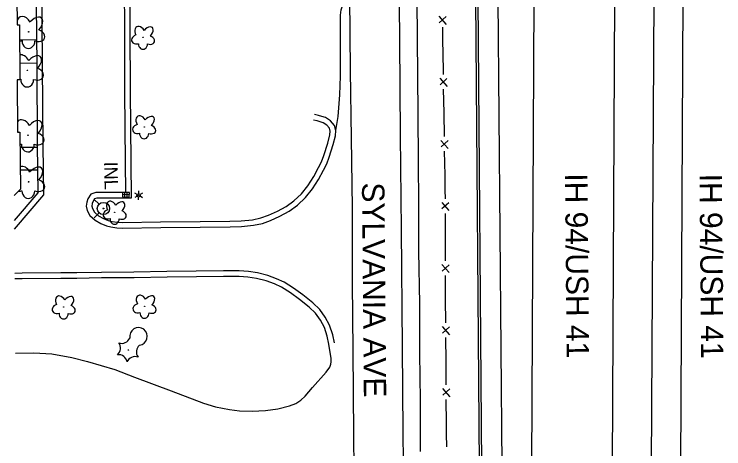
# Model space of a CAD drawing. Extents: x 588843 to 2552415, y 180129 to 269402.
# Drawn here: x 593744.9 to 594061.5, y 181967.7 to 182161.6 of the extents above; entities that cross this region are included whole.
import ezdxf

# ---------------------------------------------------------------- set-up
doc = ezdxf.new("R2010")
doc.units = 0
for name, color, linetype in [('Default', 7, 'Continuous'), ('E_BLD', 7, 'Continuous'), ('E_DRN', 7, 'Continuous'), ('E_DRN_Text', 7, 'Continuous'), ('E_DWY', 7, 'Continuous'), ('E_FEN_P', 7, 'Continuous'), ('E_LAND_Vegetation', 7, 'Continuous'), ('E_LTG', 7, 'Continuous'), ('E_PATH_Sidewalk', 7, 'Continuous'), ('E_RDWY', 7, 'Continuous'), ('E_RDWY_Text', 7, 'Continuous'), ('E_UTL_WHydrant', 7, 'Continuous'), ('P_BMGRD', 7, 'Continuous'), ('P_RDWY_LaneEdge', 7, 'Continuous'), ('P_RDWY_PavtEdge', 7, 'Continuous'), ('P_RDWY_ShldPaved', 7, 'Continuous'), ('P_TC_BarrierConc', 7, 'Continuous')]:
    doc.layers.add(name, color=color, linetype=linetype)

# ---------------------------------------------------------------- blocks, each defined once
blk = doc.blocks.new('INLO')
at = {"layer": 'E_DRN'}
for p, q in [((2, -4), (2, 0)), ((4, -4), (4, 0)), ((6, -2), (0, -2))]:
    blk.add_line(p, q, dxfattribs=at)
blk.add_lwpolyline([(0, -4), (6, -4), (6, 0), (0, 0), (0, -4)], close=True, dxfattribs=at)
blk = doc.blocks.new('HYD')
at = {"layer": 'Default'}
for p, q in [((-3.84, 3.84), (-8.32, 8.32)), ((3.84, 3.84), (8.32, 8.32))]:
    blk.add_line(p, q, dxfattribs=at)
for radius in [5.48, 0.42]:
    blk.add_circle((0, 0), radius, dxfattribs=at)
blk = doc.blocks.new('LPOL')
at = {"layer": 'Default'}
for p, q in [((-4, 0), (-1.5, 0)), ((-0.75, 1.3), (-2, 3.46)), ((0.75, 1.3), (2, 3.46)), ((1.5, 0), (4, 0)), ((-2, -3.46), (-0.75, -1.3)), ((2, -3.46), (0.75, -1.3))]:
    blk.add_line(p, q, dxfattribs=at)
for radius in [1.5, 1.5, 1.5, 0.125]:
    blk.add_circle((0, 0), radius, dxfattribs=at)
blk = doc.blocks.new('DTRE')
at = {"layer": 'Default'}
blk.add_circle((-0.18, 0), 0.183, dxfattribs=at)
for centre, major_axis, ratio in [((-1.87, 5.32), (1.36, -4.98), 0.782863), ((4.06, 2.74), (-5.27, -2.93), 0.691916), ((-5.87, 0.15), (4.93, -0.12), 0.832022), ((-2.49, -5.24), (1.8, 4.86), 0.716896), ((3.54, -3.71), (-5.01, 4.58), 0.560249)]:
    blk.add_ellipse(centre, major_axis=major_axis, ratio=ratio, start_param=1.570796, end_param=4.712389, dxfattribs=at)
blk = doc.blocks.new('CTRE')
at = {"layer": 'Default'}
blk.add_circle((0, 0), 0.223, dxfattribs=at)
for centre, start, end in [((-11.97, 8.96), 280.2067, 5.97162), ((1.81, 14.92), 220.21132, 305.97623), ((13.83, 5.89), 160.21133, 245.97624), ((-13.83, -5.9), 340.21132, 65.97623), ((12.03, -9.04), 185.92721, 100.25111), ((-1.81, -14.93), 40.21133, 125.97624)]:
    blk.add_arc(centre, 7.87, start, end, dxfattribs=at)
blk = doc.blocks.new('U212')
at = {"layer": 'E_LAND_Vegetation'}
blk.add_circle((-0.01, -0.09), 0.128, dxfattribs=at)
for centre, major_axis, ratio, start_param, end_param in [((-1.94, 2.86), (2.08, -3.68), 0.691916, 1.570796, 3.910023), ((2.57, 2.54), (-3.18, -3.53), 0.560249, 1.570796, 4.712389), ((-1.94, 2.86), (2.08, -3.68), 0.691916, 4.164178, 4.284652), ((3.67, -1.68), (-3.41, 1.24), 0.716896, 1.570796, 4.712389), ((-3.72, -1.3), (3.48, 0.98), 0.782863, 4.38507, 4.712389), ((-0.09, -4.07), (0.06, 3.45), 0.832022, 1.570796, 4.712389)]:
    blk.add_ellipse(centre, major_axis=major_axis, ratio=ratio, start_param=start_param, end_param=end_param, dxfattribs=at)
blk = doc.blocks.new('U213')
at = {"layer": 'E_LAND_Vegetation'}
blk.add_circle((-0.01, -0.09), 0.128, dxfattribs=at)
for centre, major_axis, ratio, start_param, end_param in [((-1.94, 2.86), (2.08, -3.68), 0.691916, 1.570796, 2.950354), ((2.57, 2.54), (-3.18, -3.53), 0.560249, 1.570796, 4.712389), ((3.67, -1.68), (-3.41, 1.24), 0.716896, 1.570796, 4.712389), ((-3.72, -1.3), (3.48, 0.98), 0.782863, 4.583972, 4.712389), ((-0.09, -4.07), (0.06, 3.45), 0.832022, 1.570796, 4.712389)]:
    blk.add_ellipse(centre, major_axis=major_axis, ratio=ratio, start_param=start_param, end_param=end_param, dxfattribs=at)
blk = doc.blocks.new('U214')
at = {"layer": 'E_LAND_Vegetation'}
blk.add_circle((-0.01, -0.09), 0.128, dxfattribs=at)
for centre, major_axis, ratio, start_param, end_param in [((-1.94, 2.86), (2.08, -3.68), 0.691916, 1.570796, 3.448653), ((2.57, 2.54), (-3.18, -3.53), 0.560249, 1.570796, 4.712389), ((-1.94, 2.86), (2.08, -3.68), 0.691916, 4.625548, 4.712389), ((-3.72, -1.3), (3.48, 0.98), 0.782863, 1.570796, 1.61919), ((3.67, -1.68), (-3.41, 1.24), 0.716896, 1.570796, 4.712389), ((-3.72, -1.3), (3.48, 0.98), 0.782863, 4.535353, 4.712389), ((-0.09, -4.07), (0.06, 3.45), 0.832022, 1.570796, 4.712389)]:
    blk.add_ellipse(centre, major_axis=major_axis, ratio=ratio, start_param=start_param, end_param=end_param, dxfattribs=at)
blk = doc.blocks.new('U215')
at = {"layer": 'E_LAND_Vegetation'}
blk.add_circle((-0.01, -0.09), 0.128, dxfattribs=at)
for centre, major_axis, ratio, start_param, end_param in [((-1.94, 2.86), (2.08, -3.68), 0.691916, 1.570796, 3.040935), ((2.57, 2.54), (-3.18, -3.53), 0.560249, 1.570796, 4.712389), ((3.67, -1.68), (-3.41, 1.24), 0.716896, 1.570796, 4.712389), ((-3.72, -1.3), (3.48, 0.98), 0.782863, 4.297406, 4.712389), ((-0.09, -4.07), (0.06, 3.45), 0.832022, 1.570796, 4.712389)]:
    blk.add_ellipse(centre, major_axis=major_axis, ratio=ratio, start_param=start_param, end_param=end_param, dxfattribs=at)
blk = doc.blocks.new('INLT_8')
at = {"layer": 'E_DRN_Text'}
blk.add_text('INL', height=12, dxfattribs=at).set_placement((-11.03, -6))

msp = doc.modelspace()

# ---------------------------------------------------------------- linework, layer by layer
at = {"layer": 'E_BLD'}
msp.add_lwpolyline([(593745.95, 182181.07), (593746.15, 182156.87), (593747.16, 182156.88), (593747.36, 182132.31), (593746.21, 182132.3), (593746.39, 182108.93), (593747.42, 182108.94), (593747.62, 182083.46), (593744.86, 182080.65)], dxfattribs=at)
at = {"layer": 'E_DWY'}
for points in [[(593744.96, 182069.48), (593755.53, 182081.91), (593755.32, 182103.13), (593755.06, 182138.96), (593754.71, 182178.81), (593754.59, 182202.14), (593754.28, 182235.15), (593754.03, 182271.84), (593753.78, 182302.08), (593753.51, 182341.9)], [(593744.99, 182065.66), (593758.04, 182081), (593757.82, 182103.15), (593757.56, 182138.98), (593757.21, 182178.83), (593757.09, 182202.15), (593756.78, 182235.17), (593756.53, 182271.86), (593756.28, 182302.1), (593756, 182341.92)], [(593793.91, 182173.16), (593794.02, 182154.84), (593794.16, 182127.02), (593794.4, 182095.64), (593794.53, 182082.06), (593792.84, 182082.08), (593784.4, 182082.04), (593781.28, 182081.97), (593779.12, 182081.29), (593777.79, 182079.28), (593777.24, 182077.7), (593777.04, 182075.9), (593777.42, 182073.97), (593778.68, 182071.72), (593781.01, 182069.66), (593783.6, 182068.15), (593786.01, 182067.18), (593787.98, 182066.71), (593790.7, 182066.32), (593793.24, 182066.18), (593810.24, 182066.41), (593827.82, 182066.64), (593841.2, 182066.77), (593846.31, 182066.9), (593851.65, 182067.45), (593855.67, 182068.27), (593859.26, 182069.56), (593863.44, 182071.46), (593867.54, 182073.75), (593871.22, 182076.41), (593874.85, 182079.75), (593877.91, 182083.62), (593880.71, 182087.88), (593882.95, 182091.99), (593884.32, 182094.79), (593885.46, 182097.74), (593887.21, 182103.43), (593888.19, 182107.26), (593888.46, 182109.69), (593887.76, 182111.99), (593885.99, 182114), (593883.83, 182115.44), (593882.21, 182116.01), (593880.63, 182116.46), (593878.93, 182116.8)], [(593796.41, 182173.18), (593796.52, 182154.85), (593796.66, 182127.03), (593796.9, 182095.66), (593797.05, 182079.52), (593792.83, 182079.58), (593784.43, 182079.54), (593781.7, 182079.48), (593780.72, 182079.17), (593780.05, 182078.16), (593779.69, 182077.14), (593779.57, 182076.01), (593779.8, 182074.84), (593780.65, 182073.31), (593782.48, 182071.7), (593784.7, 182070.4), (593786.77, 182069.57), (593788.45, 182069.17), (593790.94, 182068.81), (593793.29, 182068.68), (593810.21, 182068.91), (593827.79, 182069.14), (593841.15, 182069.27), (593846.15, 182069.4), (593851.28, 182069.92), (593854.99, 182070.68), (593858.32, 182071.88), (593862.31, 182073.7), (593866.19, 182075.87), (593869.64, 182078.35), (593873.02, 182081.46), (593875.89, 182085.08), (593878.56, 182089.17), (593880.73, 182093.14), (593882.03, 182095.79), (593883.1, 182098.56), (593884.81, 182104.1), (593885.72, 182107.71), (593885.92, 182109.46), (593885.52, 182110.75), (593884.33, 182112.1), (593882.71, 182113.19), (593881.45, 182113.62), (593880.04, 182114.03), (593878.45, 182114.34)], [(593888.45, 182109.7), (593889.36, 182115.88), (593890.21, 182125.57), (593890.43, 182133.94), (593890.45, 182161.19), (593890.78, 182163.56), (593891.35, 182165.37), (593892.05, 182166.83), (593894.64, 182171.28)], [(593887.76, 182014.94), (593887.01, 182018.56), (593885.63, 182022.8), (593883.7, 182026.45), (593881.21, 182029.83), (593878.13, 182032.77), (593873.68, 182036.33), (593869.56, 182039.32), (593865.31, 182042.01), (593861.97, 182043.59), (593858, 182044.98), (593853.44, 182046.15), (593849.4, 182046.75), (593845.31, 182047.05), (593838.28, 182047.05), (593826.12, 182046.91), (593813.02, 182046.78), (593798.29, 182046.54), (593783.76, 182046.41), (593772.86, 182046.23), (593765.68, 182046.19), (593748.44, 182046), (593745.16, 182045.96)], [(593885.31, 182014.43), (593884.59, 182017.91), (593883.32, 182021.83), (593881.57, 182025.12), (593879.32, 182028.18), (593876.48, 182030.88), (593872.16, 182034.34), (593868.15, 182037.25), (593864.1, 182039.81), (593861.02, 182041.27), (593857.28, 182042.58), (593852.95, 182043.7), (593849.12, 182044.26), (593845.21, 182044.55), (593838.3, 182044.55), (593826.15, 182044.41), (593813.06, 182044.28), (593798.33, 182044.04), (593783.79, 182043.91), (593772.89, 182043.73), (593765.7, 182043.69), (593748.47, 182043.5), (593745.18, 182043.46)], [(593745.47, 182010.43), (593753.64, 182010.52), (593761.73, 182010.03), (593770.58, 182008.41), (593777.55, 182006.67), (593789.81, 182003.05), (593798.48, 181999.7), (593814.95, 181993.55), (593829.41, 181988.14), (593834.67, 181986.41), (593840.9, 181985.19), (593845.47, 181984.71), (593851.02, 181984.58), (593857.02, 181984.76), (593862.5, 181985.57), (593867.74, 181986.84), (593870.6, 181987.94), (593872.84, 181989.36), (593874.7, 181991.2), (593877.96, 181995.13), (593884.07, 182001.87), (593885.72, 182004.09), (593886.18, 182005.41), (593886.25, 182006.56), (593886.26, 182008.06), (593885.31, 182014.43)]]:
    msp.add_lwpolyline(points, dxfattribs=at)
at = {"layer": 'E_FEN_P'}
for p, q in [((593934.43, 182160.67), (593937.67, 182157.02)), ((593937.63, 182160.53), (593934.52, 182157.74)), ((593934.79, 182132.98), (593938.06, 182129.35)), ((593938, 182132.87), (593934.91, 182130.04)), ((593935.25, 182105.3), (593938.52, 182101.67)), ((593938.46, 182105.19), (593935.36, 182102.36)), ((593935.63, 182077.64), (593938.85, 182073.97)), ((593938.84, 182077.48), (593935.7, 182074.7)), ((593935.71, 182049.96), (593938.92, 182046.29)), ((593938.91, 182049.8), (593935.78, 182047.02)), ((593935.84, 182022.27), (593939.08, 182018.61)), ((593939.05, 182022.12), (593935.93, 182019.33)), ((593936.03, 181994.59), (593939.26, 181990.93)), ((593939.24, 181994.44), (593936.12, 181991.65))]:
    msp.add_line(p, q, dxfattribs=at)
for points in [[(593935.95, 182155.77), (593936.02, 182148.61), (593936.07, 182145.2)], [(593936.07, 182145.2), (593936.25, 182134.63)], [(593936.35, 182128.09), (593936.53, 182117.52)], [(593936.53, 182117.52), (593936.7, 182106.95)], [(593936.81, 182100.41), (593936.98, 182089.84)], [(593936.98, 182089.84), (593937.09, 182083.16), (593937.11, 182079.27)], [(593937.12, 182072.73), (593937.15, 182062.16)], [(593937.15, 182062.16), (593937.18, 182051.59)], [(593937.2, 182045.05), (593937.22, 182037.39), (593937.24, 182034.48)], [(593937.24, 182034.48), (593937.31, 182023.91)], [(593937.36, 182017.36), (593937.43, 182006.79)], [(593937.43, 182006.79), (593937.5, 181996.22)], [(593937.55, 181989.68), (593937.62, 181979.11)], [(593937.62, 181979.11), (593937.65, 181974.39), (593937.71, 181968.54)]]:
    msp.add_lwpolyline(points, dxfattribs=at)
at = {"layer": 'E_PATH_Sidewalk'}
for points in [[(593754.97, 182150.09), (593747.22, 182150.02)], [(593755.06, 182139.7), (593747.3, 182139.54)], [(593755.33, 182102.16), (593747.47, 182102.09)], [(593755.43, 182092.04), (593747.55, 182092.02)]]:
    msp.add_lwpolyline(points, dxfattribs=at)
at = {"layer": 'E_RDWY'}
for points in [[(593897.83, 181748.36), (593897.58, 181786.05), (593897.37, 181821.04), (593897.17, 181866.88), (593896.89, 181909.03), (593896.66, 181942.48), (593896.43, 181973.88), (593896.2, 182011.63), (593895.82, 182041.7), (593895.77, 182075.15), (593895.43, 182106.27), (593894.88, 182136.31), (593894.66, 182169.49), (593894.34, 182197.68), (593894.04, 182236.82), (593893.6, 182274.85), (593893.15, 182305.55), (593892.83, 182339.74)], [(593915.11, 182338.51), (593915.48, 182293.95), (593916.04, 182242.35), (593916.42, 182198.12), (593916.78, 182150.01), (593917.13, 182107.48), (593917.55, 182065.48), (593917.93, 182013.22), (593918.23, 181974.95), (593918.67, 181935.77), (593918.94, 181889.51), (593919.07, 181851.42), (593919.47, 181812.1), (593919.77, 181773.06), (593920.04, 181747.12)]]:
    msp.add_lwpolyline(points, dxfattribs=at)
at = {"layer": 'P_BMGRD'}
msp.add_lwpolyline([(593924.49, 182168.19), (593924.92, 182116.95), (593925.15, 182096.06), (593925.3, 182076.65), (593925.33, 182055.84), (593925.66, 182032.43), (593925.76, 182010.23), (593926, 181989.36), (593926.06, 181966.51)], dxfattribs=at)
at = {"layer": 'P_RDWY_LaneEdge'}
for p, q in [((594011.42, 181882.41), (594012.9, 182168.89)), ((594040.13, 181538.87), (594043.4, 182169.14)), ((593975.42, 181882.13), (593976.9, 182168.61))]:
    msp.add_line(p, q, dxfattribs=at)
at = {"layer": 'P_RDWY_PavtEdge'}
msp.add_line((593966.44, 181468.5), (593960.9, 182168.48), dxfattribs=at)
at = {"layer": 'P_RDWY_ShldPaved'}
msp.add_line((593956.44, 181468.43), (593950.9, 182168.4), dxfattribs=at)
at = {"layer": 'P_TC_BarrierConc'}
for p, q in [((594027.13, 181538.94), (594030.4, 182169.2)), ((593957.44, 181468.43), (593951.9, 182168.41))]:
    msp.add_line(p, q, dxfattribs=at)

# ---------------------------------------------------------------- block references
at = {"layer": 'E_DRN', "xscale": 0.5, "yscale": 0.5, "rotation": -0.8784013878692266}
msp.add_blockref('INLO', (593793.25, 182082.08), dxfattribs=at)
at = {"layer": 'E_DRN_Text', "xscale": 0.5, "yscale": 0.5, "rotation": -88.8073250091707}
msp.add_blockref('INLT_8', (593788.08, 182090.26), dxfattribs=at)
at = {"layer": 'E_LAND_Vegetation'}
for name, p in [('U212', (593751.34, 182153.79)), ('U213', (593750.77, 182136.63)), ('U214', (593751.04, 182107.67)), ('U215', (593751.29, 182086.88))]:
    msp.add_blockref(name, p, dxfattribs=at)
at = {"layer": 'E_LAND_Vegetation', "xscale": 0.5000000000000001, "yscale": 0.5000000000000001, "rotation": 90.39954016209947}
for name, p in [('DTRE', (593802.4, 182151.31)), ('DTRE', (593802.9, 182111.4)), ('DTRE', (593789.74, 182073.3)), ('DTRE', (593766.99, 182031.06)), ('DTRE', (593803.06, 182031.37)), ('CTRE', (593795.85, 182011.8))]:
    msp.add_blockref(name, p, dxfattribs=at)
at = {"layer": 'E_LTG', "xscale": 0.5, "yscale": 0.4999999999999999, "rotation": 88.07085839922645}
msp.add_blockref('LPOL', (593800.39, 182080.75), dxfattribs=at)
at = {"layer": 'E_UTL_WHydrant', "xscale": 0.4999999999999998, "yscale": 0.49999999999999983, "rotation": 90.4534712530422}
msp.add_blockref('HYD', (593784.66, 182074.91), dxfattribs=at)

# ---------------------------------------------------------------- texts
at = {"layer": 'E_RDWY_Text'}
for s, p in [('IH 94/USH 41', (593990.66, 182090.55)), ('IH 94/USH 41', (594050.67, 182090.39)), ('SYLVANIA AVE', (593900.05, 182086.49))]:
    msp.add_text(s, height=10, rotation=270.5127, dxfattribs=at).set_placement(p)

doc.saveas('drawing.dxf')
